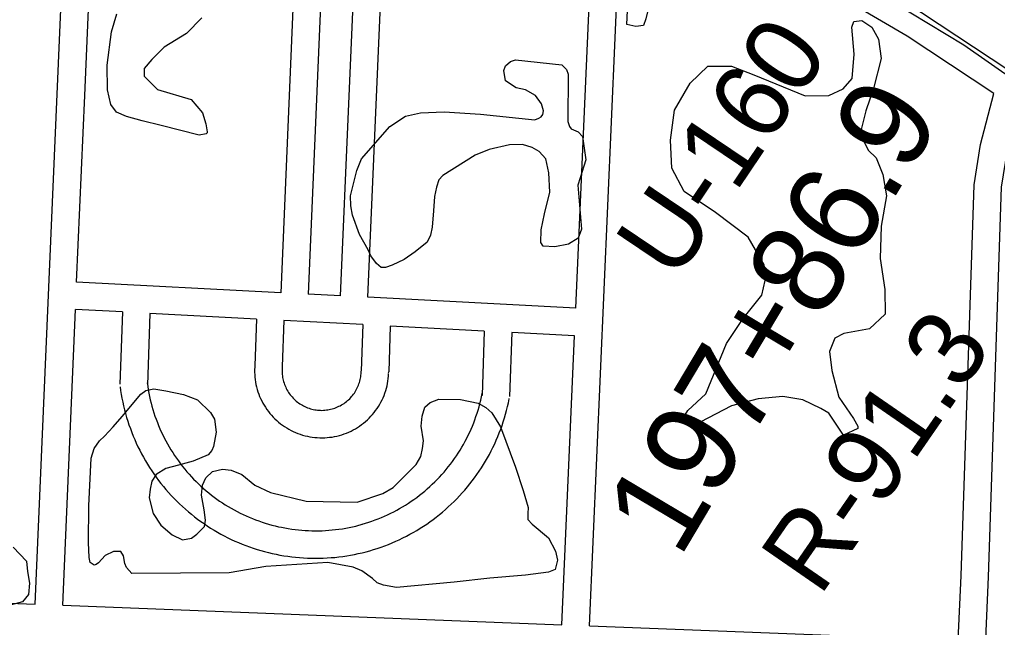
# Model space of a CAD drawing. Extents: x 3677843 to 3715951, y 511991 to 537744.
# Drawn here: x 3697951 to 3699018, y 526105 to 526768 of the extents above; entities that cross this region are included whole.
import ezdxf

# ---------------------------------------------------------------- set-up
doc = ezdxf.new("R2010")
doc.units = 0
for name, color, linetype in [('V-LEVE-TOET', 7, 'Continuous'), ('V-RIVR-RANG-IDEN', 7, 'Continuous'), ('V-ROAD-CNTR', 7, 'Continuous'), ('V-SITE-VEGE', 7, 'Continuous'), ('V-SURV-IDEN', 7, 'Continuous')]:
    doc.layers.add(name, color=color, linetype=linetype)

msp = doc.modelspace()

# ---------------------------------------------------------------- linework, layer by layer
at = {"layer": 'V-LEVE-TOET'}
msp.add_lwpolyline([(3698472.5, 527041.8), (3698487.7, 527034), (3698846.9, 526822.3), (3698981.8, 526740.5), (3699125.5, 526640.3), (3699372.9, 526462), (3699393.5, 526447.5), (3699416.9, 526424.1), (3699501.7, 526302.9), (3699517.6, 526282.6), (3699549.6, 526258), (3699823.3, 526106.6), (3700151.2, 525916.7)], dxfattribs=at)
at = {"layer": 'V-ROAD-CNTR'}
for points in [[(3700025.1, 525999.3), (3699637.8, 526223.1), (3699515, 526299.8), (3699487.6, 526318.9), (3699465, 526341), (3699441.2, 526369.2), (3699126, 526649.7), (3698935.5, 526775.5), (3698552.7, 526999.5), (3697848, 527411)], [(3697968.3, 526130.2), (3697992.3, 526686.6), (3698012.2, 527149.5), (3698025, 527272.9)], [(3698013.5, 526481.8), (3698022.3, 526685.3), (3698042.2, 527147.3), (3698053.4, 527256.3)], [(3698264.5, 527133), (3698236.3, 526470.1)], [(3698293.8, 527115.9), (3698266.3, 526468.5)], [(3698301.5, 526466.6), (3698328.6, 527095.6)], [(3698331.4, 526465.1), (3698357.9, 527078.5)], [(3698558.2, 526453.1), (3698579.9, 526948.9)], [(3698573.1, 526106.7), (3698609.2, 526931.7)], [(3699014.4, 526687.5), (3698919.7, 526750.1), (3698609.2, 526931.7)], [(3698975.6, 526091.1), (3698978.6, 526161.4), (3698992.9, 526588), (3699000, 526632), (3699014.4, 526687.5)], [(3698990.7, 525743.7), (3699008.6, 526160.2), (3699022.8, 526585.1), (3699029.4, 526625.8), (3699040.9, 526670)], [(3698236.3, 526470.1), (3698013.5, 526481.8)], [(3698301.5, 526466.6), (3698266.3, 526468.5)], [(3698558.2, 526453.1), (3698331.4, 526465.1)], [(3697998.3, 526129.1), (3698012.2, 526451.8)], [(3698063.5, 526449.1), (3698012.2, 526451.8)], [(3698063.5, 526449.1), (3698060.7, 526370.2)], [(3698093.5, 526447.6), (3698090.7, 526369.1)], [(3698209.7, 526441.4), (3698093.5, 526447.6)], [(3698209.7, 526441.4), (3698207.9, 526390.8)], [(3698239.7, 526439.9), (3698237.9, 526389.7)], [(3698325.9, 526435.3), (3698239.7, 526439.9)], [(3698325.9, 526435.3), (3698324.1, 526384.9)], [(3698355.8, 526433.7), (3698354.1, 526383.8)], [(3698458.4, 526428.3), (3698355.8, 526433.7)], [(3698458.4, 526428.3), (3698455.9, 526358)], [(3698488.4, 526426.8), (3698485.9, 526357)], [(3698556.9, 526423.1), (3698488.4, 526426.8)], [(3698543.1, 526107.9), (3698556.9, 526423.1)], [(3698208, 526391.3), (3698207.8, 526388.9), (3698207.7, 526386.2), (3698207.7, 526383.5), (3698207.8, 526380.7), (3698208, 526378), (3698208.3, 526375.3), (3698208.7, 526372.7), (3698209.2, 526370), (3698209.8, 526367.3), (3698210.6, 526364.7), (3698211.4, 526362.1), (3698212.3, 526359.6), (3698213.2, 526357), (3698214.3, 526354.6), (3698215.5, 526352.1), (3698216.8, 526349.7), (3698218.1, 526347.4), (3698219.6, 526345.1), (3698221.1, 526342.8), (3698222.7, 526340.6), (3698224.4, 526338.5), (3698226.1, 526336.4), (3698228, 526334.4), (3698229.9, 526332.5), (3698231.9, 526330.7), (3698233.9, 526328.9), (3698236, 526327.2), (3698238.2, 526325.6), (3698240.4, 526324), (3698242.7, 526322.6), (3698245.1, 526321.2), (3698247.5, 526319.9), (3698249.9, 526318.7), (3698252.4, 526317.6), (3698254.9, 526316.6), (3698257.5, 526315.7), (3698260, 526314.9), (3698262.7, 526314.1), (3698265.3, 526313.5), (3698268, 526313), (3698270.6, 526312.6), (3698273.3, 526312.2), (3698276, 526312), (3698278.8, 526311.9), (3698281.5, 526311.8), (3698284.2, 526311.9), (3698286.9, 526312.1), (3698289.6, 526312.4), (3698292.3, 526312.7), (3698295, 526313.2), (3698297.6, 526313.8), (3698300.2, 526314.4), (3698302.8, 526315.2), (3698305.4, 526316.1), (3698307.9, 526317), (3698310.5, 526318.1), (3698312.9, 526319.2), (3698315.3, 526320.5), (3698317.7, 526321.8), (3698320, 526323.2), (3698322.3, 526324.7), (3698324.5, 526326.3), (3698326.6, 526327.9), (3698328.7, 526329.6), (3698330.8, 526331.5), (3698332.7, 526333.3), (3698334.6, 526335.3), (3698336.4, 526337.3), (3698338.1, 526339.4), (3698339.8, 526341.6), (3698341.3, 526343.8), (3698342.8, 526346.1), (3698344.2, 526348.4), (3698345.5, 526350.8), (3698346.8, 526353.2), (3698347.9, 526355.6), (3698349, 526358.1), (3698349.9, 526360.7), (3698350.8, 526363.3), (3698351.5, 526365.9), (3698352.2, 526368.5), (3698352.7, 526371.1), (3698353.2, 526373.8), (3698353.6, 526376.5), (3698353.8, 526379.2), (3698354, 526381.6)], [(3698237.9, 526389.2), (3698237.7, 526387.3), (3698237.7, 526385.7), (3698237.7, 526384.1), (3698237.8, 526382.5), (3698237.9, 526380.9), (3698238.1, 526379.3), (3698238.3, 526377.7), (3698238.6, 526376.2), (3698239, 526374.6), (3698239.4, 526373.1), (3698239.9, 526371.5), (3698240.4, 526370), (3698241, 526368.5), (3698241.6, 526367.1), (3698242.3, 526365.6), (3698243, 526364.2), (3698243.8, 526362.8), (3698244.7, 526361.4), (3698245.6, 526360.1), (3698246.5, 526358.8), (3698247.5, 526357.6), (3698248.6, 526356.4), (3698249.7, 526355.2), (3698250.8, 526354), (3698252, 526353), (3698253.2, 526351.9), (3698254.4, 526350.9), (3698255.7, 526349.9), (3698257, 526349), (3698258.4, 526348.2), (3698259.8, 526347.4), (3698261.2, 526346.6), (3698262.6, 526345.9), (3698264.1, 526345.3), (3698265.5, 526344.7), (3698267.1, 526344.1), (3698268.6, 526343.6), (3698270.1, 526343.2), (3698271.7, 526342.8), (3698273.3, 526342.5), (3698274.8, 526342.3), (3698276.4, 526342.1), (3698278, 526341.9), (3698279.6, 526341.9), (3698281.2, 526341.8), (3698282.8, 526341.9), (3698284.4, 526342), (3698286, 526342.2), (3698287.6, 526342.4), (3698289.2, 526342.7), (3698290.7, 526343), (3698292.3, 526343.4), (3698293.8, 526343.8), (3698295.4, 526344.3), (3698296.8, 526344.9), (3698298.3, 526345.5), (3698299.8, 526346.2), (3698301.2, 526346.9), (3698302.6, 526347.7), (3698304, 526348.5), (3698305.3, 526349.4), (3698306.6, 526350.4), (3698307.9, 526351.3), (3698309.1, 526352.4), (3698310.3, 526353.4), (3698311.5, 526354.5), (3698312.6, 526355.7), (3698313.6, 526356.9), (3698314.7, 526358.1), (3698315.6, 526359.4), (3698316.6, 526360.7), (3698317.4, 526362), (3698318.3, 526363.4), (3698319, 526364.8), (3698319.8, 526366.2), (3698320.4, 526367.7), (3698321, 526369.2), (3698321.6, 526370.7), (3698322.1, 526372.2), (3698322.6, 526373.7), (3698323, 526375.3), (3698323.3, 526376.8), (3698323.6, 526378.4), (3698323.8, 526380), (3698323.9, 526381.6), (3698324, 526383.5)], [(3698324, 526383), (3698324.1, 526384.7)], [(3698354, 526382.2), (3698354.1, 526383.9)], [(3698060.9, 526367.6), (3698061.4, 526363.5), (3698062.1, 526359.2), (3698062.9, 526355), (3698063.8, 526350.8), (3698064.7, 526346.6), (3698065.7, 526342.4), (3698066.8, 526338.2), (3698068, 526334.1), (3698069.3, 526330), (3698070.6, 526325.9), (3698072.1, 526321.9), (3698073.6, 526317.8), (3698075.2, 526313.8), (3698076.9, 526309.9), (3698078.6, 526305.9), (3698080.4, 526302.1), (3698082.4, 526298.2), (3698084.3, 526294.4), (3698086.4, 526290.6), (3698088.5, 526286.9), (3698090.7, 526283.2), (3698093, 526279.5), (3698095.4, 526275.9), (3698097.8, 526272.4), (3698100.3, 526268.9), (3698102.9, 526265.4), (3698105.5, 526262), (3698108.2, 526258.7), (3698111, 526255.4), (3698113.8, 526252.2), (3698116.7, 526249), (3698119.7, 526245.9), (3698122.7, 526242.8), (3698125.8, 526239.8), (3698129, 526236.9), (3698132.2, 526234), (3698135.4, 526231.2), (3698138.7, 526228.4), (3698142.1, 526225.8), (3698145.5, 526223.2), (3698149, 526220.6), (3698152.5, 526218.2), (3698156.1, 526215.8), (3698159.7, 526213.4), (3698163.4, 526211.2), (3698167.1, 526209), (3698170.8, 526206.9), (3698174.6, 526204.9), (3698178.5, 526202.9), (3698182.3, 526201), (3698186.2, 526199.2), (3698190.2, 526197.5), (3698194.2, 526195.9), (3698198.2, 526194.3), (3698202.2, 526192.8), (3698206.3, 526191.4), (3698210.4, 526190.1), (3698214.5, 526188.9), (3698218.6, 526187.7), (3698222.8, 526186.7), (3698227, 526185.7), (3698231.2, 526184.8), (3698235.4, 526183.9), (3698239.7, 526183.2), (3698243.9, 526182.6), (3698248.2, 526182), (3698252.5, 526181.5), (3698256.7, 526181.1), (3698261, 526180.8), (3698265.3, 526180.6), (3698269.6, 526180.5), (3698273.9, 526180.4), (3698278.2, 526180.4), (3698282.5, 526180.6), (3698286.8, 526180.8), (3698291.1, 526181.1), (3698295.4, 526181.4), (3698299.7, 526181.9), (3698304, 526182.5), (3698308.2, 526183.1), (3698312.5, 526183.8), (3698316.7, 526184.6), (3698320.9, 526185.5), (3698325.1, 526186.5), (3698329.3, 526187.5), (3698333.3, 526188.6)], [(3698090.6, 526371.8), (3698091.1, 526368), (3698091.7, 526364.3), (3698092.4, 526360.7), (3698093.1, 526357), (3698093.9, 526353.4), (3698094.8, 526349.8), (3698095.7, 526346.2), (3698096.8, 526342.7), (3698097.9, 526339.1), (3698099, 526335.6), (3698100.3, 526332.1), (3698101.6, 526328.7), (3698102.9, 526325.2), (3698104.4, 526321.8), (3698105.9, 526318.4), (3698107.5, 526315.1), (3698109.1, 526311.8), (3698110.8, 526308.5), (3698112.6, 526305.2), (3698114.4, 526302), (3698116.3, 526298.9), (3698118.3, 526295.7), (3698120.3, 526292.6), (3698122.4, 526289.6), (3698124.6, 526286.6), (3698126.8, 526283.6), (3698129, 526280.7), (3698131.4, 526277.8), (3698133.8, 526274.9), (3698136.2, 526272.2), (3698138.7, 526269.4), (3698141.2, 526266.7), (3698143.8, 526264.1), (3698146.5, 526261.5), (3698149.2, 526259), (3698152, 526256.5), (3698154.8, 526254.1), (3698157.6, 526251.7), (3698160.5, 526249.4), (3698163.5, 526247.2), (3698166.5, 526245), (3698169.5, 526242.9), (3698172.6, 526240.8), (3698175.7, 526238.8), (3698178.8, 526236.9), (3698182, 526235), (3698185.3, 526233.2), (3698188.5, 526231.5), (3698191.8, 526229.8), (3698195.2, 526228.2), (3698198.5, 526226.6), (3698201.9, 526225.1), (3698205.3, 526223.7), (3698208.8, 526222.4), (3698212.3, 526221.1), (3698215.8, 526219.9), (3698219.3, 526218.8), (3698222.8, 526217.7), (3698226.4, 526216.7), (3698230, 526215.8), (3698233.6, 526214.9), (3698237.2, 526214.2), (3698240.8, 526213.5), (3698244.5, 526212.8), (3698248.2, 526212.3), (3698251.8, 526211.8), (3698255.5, 526211.4), (3698259.2, 526211), (3698262.9, 526210.8), (3698266.6, 526210.6), (3698270.3, 526210.5), (3698274, 526210.4), (3698277.7, 526210.4), (3698281.4, 526210.5), (3698285.1, 526210.7), (3698288.8, 526211), (3698292.5, 526211.3), (3698296.1, 526211.7), (3698299.8, 526212.2), (3698303.5, 526212.7), (3698307.1, 526213.3), (3698310.8, 526214), (3698314.4, 526214.8), (3698318, 526215.6), (3698321.6, 526216.6), (3698325.3, 526217.6)], [(3698325, 526217.5), (3698328.7, 526218.6), (3698332.2, 526219.7), (3698335.7, 526220.9), (3698339.2, 526222.2), (3698342.7, 526223.5), (3698346.1, 526224.9), (3698349.5, 526226.4), (3698352.9, 526227.9), (3698356.2, 526229.5), (3698359.5, 526231.2), (3698362.8, 526232.9), (3698366, 526234.7), (3698369.2, 526236.6), (3698372.4, 526238.5), (3698375.5, 526240.5), (3698378.6, 526242.6), (3698381.6, 526244.7), (3698384.6, 526246.9), (3698387.6, 526249.1), (3698390.5, 526251.4), (3698393.3, 526253.7), (3698396.1, 526256.1), (3698398.9, 526258.6), (3698401.6, 526261.1), (3698404.3, 526263.7), (3698406.9, 526266.3), (3698409.5, 526269), (3698412, 526271.7), (3698414.4, 526274.5), (3698416.8, 526277.3), (3698419.1, 526280.2), (3698421.4, 526283.1), (3698423.6, 526286.1), (3698425.8, 526289.1), (3698427.9, 526292.1), (3698429.9, 526295.2), (3698431.9, 526298.4), (3698433.8, 526301.5), (3698435.7, 526304.7), (3698437.5, 526308), (3698439.2, 526311.3), (3698440.8, 526314.6), (3698442.4, 526317.9), (3698444, 526321.3), (3698445.4, 526324.7), (3698446.8, 526328.1), (3698448.1, 526331.6), (3698449.3, 526335.1), (3698450.5, 526338.6), (3698451.6, 526342.1), (3698452.7, 526345.7), (3698453.6, 526349.3), (3698454.5, 526352.8), (3698455.3, 526356.5), (3698456.1, 526360.2), (3698456.1, 526360.4)], [(3698333.5, 526188.7), (3698337.5, 526189.9), (3698341.6, 526191.2), (3698345.7, 526192.6), (3698349.7, 526194.1), (3698353.8, 526195.6), (3698357.7, 526197.2), (3698361.7, 526199), (3698365.6, 526200.7), (3698369.5, 526202.6), (3698373.3, 526204.5), (3698377.1, 526206.6), (3698380.9, 526208.7), (3698384.6, 526210.8), (3698388.3, 526213.1), (3698391.9, 526215.4), (3698395.5, 526217.8), (3698399, 526220.2), (3698402.5, 526222.8), (3698405.9, 526225.4), (3698409.3, 526228), (3698412.6, 526230.7), (3698415.9, 526233.5), (3698419.1, 526236.4), (3698422.3, 526239.3), (3698425.3, 526242.3), (3698428.4, 526245.4), (3698431.4, 526248.5), (3698434.3, 526251.7), (3698437.1, 526254.9), (3698439.9, 526258.2), (3698442.6, 526261.5), (3698445.3, 526264.9), (3698447.8, 526268.3), (3698450.3, 526271.8), (3698452.8, 526275.4), (3698455.2, 526279), (3698457.4, 526282.6), (3698459.7, 526286.3), (3698461.8, 526290), (3698463.9, 526293.8), (3698465.9, 526297.6), (3698467.8, 526301.4), (3698469.7, 526305.3), (3698471.4, 526309.2), (3698473.1, 526313.2), (3698474.7, 526317.2), (3698476.3, 526321.2), (3698477.7, 526325.3), (3698479.1, 526329.3), (3698480.3, 526333.5), (3698481.6, 526337.6), (3698482.7, 526341.7), (3698483.7, 526345.9), (3698484.7, 526350.1), (3698485.5, 526354.3), (3698485.6, 526354.6)], [(3697694.1, 526140.9), (3697968.3, 526130.2)], [(3697998.3, 526129.1), (3698543.1, 526107.9)], [(3698573.1, 526106.7), (3698975.6, 526091.1)]]:
    msp.add_lwpolyline(points, dxfattribs=at)
at = {"layer": 'V-SITE-VEGE'}
for points in [[(3698613.8, 526762.8), (3698620.2, 526892.1), (3698623.8, 526904.3), (3698625, 526909.2), (3698629.9, 526910.5), (3698640.9, 526906.9), (3698791.5, 526810.4), (3698794, 526801.9), (3698789.3, 526786), (3698783.2, 526785.9), (3698650.8, 526878.9), (3698645.9, 526881.3), (3698644.7, 526881.3), (3698639.3, 526788.6), (3698634.5, 526769), (3698632.1, 526761.7), (3698623.6, 526760.4)], [(3698850.3, 526314.6), (3698834.3, 526338.9), (3698825.7, 526343.7), (3698806.1, 526353.3), (3698784.2, 526356.8), (3698757.3, 526354.2), (3698728.1, 526346.7), (3698685.6, 526324.4), (3698673.4, 526330.4), (3698680.6, 526341.5), (3698700, 526359.9), (3698722.8, 526414.9), (3698740.9, 526441.9), (3698761.4, 526467.6), (3698765, 526483.5), (3698763.6, 526500.6), (3698746.4, 526530.9), (3698710.8, 526557.5), (3698676.5, 526580.4), (3698662.9, 526606), (3698661.5, 526636.4), (3698666.1, 526669.4), (3698683, 526698.8), (3698702.4, 526717.2), (3698728, 526717.4), (3698752.4, 526707.8), (3698808.7, 526685), (3698834.3, 526685.2), (3698850.1, 526692.6), (3698859.8, 526703.7), (3698862, 526730.5), (3698859.4, 526759.8), (3698861.8, 526765.9), (3698870.3, 526767.2), (3698881.3, 526759.9), (3698888.7, 526746.6), (3698891.3, 526725.8), (3698883, 526692.9), (3698874.7, 526668.4), (3698868.7, 526644), (3698877.4, 526625.8), (3698886, 526617.3), (3698893.4, 526599), (3698897.2, 526575.9), (3698891.4, 526542.9), (3698890.4, 526507.6), (3698895.5, 526473.5), (3698895.7, 526446.6), (3698878.8, 526430.7), (3698850.7, 526425.6), (3698841, 526420.6), (3698835, 526406), (3698837.6, 526385.2), (3698845.1, 526356), (3698861.1, 526333), (3698866.1, 526324.5), (3698866.1, 526322)], [(3698370.9, 526506.4), (3698357.9, 526500.1), (3698350.5, 526497.6), (3698345.7, 526497.6), (3698340.6, 526501.9), (3698334.6, 526510.5), (3698331.8, 526516.8), (3698322.3, 526533.6), (3698314.7, 526554.8), (3698312.6, 526565), (3698312.5, 526575.7), (3698319.4, 526603.3), (3698324.4, 526616.3), (3698355.3, 526651.5), (3698372.5, 526662.7), (3698388.6, 526666.3), (3698414.6, 526667.3), (3698454.3, 526664.8), (3698513.4, 526658.9), (3698517.7, 526660.5), (3698520.5, 526662.1), (3698522.4, 526664.5), (3698522.8, 526668.4), (3698520.8, 526676.3), (3698514.4, 526685.3), (3698503.3, 526691.5), (3698493.1, 526693.8), (3698481.6, 526701.2), (3698479.6, 526712.6), (3698481.5, 526717.7), (3698487, 526722.5), (3698492.5, 526724.1), (3698542.9, 526718.9), (3698548, 526713.8), (3698550, 526708.4), (3698549.6, 526656.8), (3698551.2, 526651.3), (3698553.2, 526649), (3698560.7, 526645.5), (3698565.5, 526640.4), (3698569.2, 526615.2), (3698563, 526595.5), (3698560.3, 526587.6), (3698564.6, 526539.3), (3698560.7, 526529.8), (3698550.2, 526523), (3698535.2, 526520.2), (3698522.6, 526520.9), (3698520.2, 526524.8), (3698520.5, 526538.6), (3698524, 526556.3), (3698529.7, 526579.9), (3698528.8, 526600.8), (3698525.5, 526616.1), (3698518.4, 526624.3), (3698510.5, 526628.6), (3698500.2, 526631.7), (3698485.7, 526631.6), (3698463.7, 526626.3), (3698448.4, 526620.3), (3698413.1, 526598), (3698408.8, 526593.3), (3698406.1, 526585.4), (3698404.2, 526575.1), (3698402.8, 526559.4), (3698401.3, 526541.7), (3698399.8, 526533), (3698395.9, 526525.1), (3698383, 526514.8)], [(3698073.8, 526163.8), (3698067.8, 526170.2), (3698066, 526174.9), (3698064.8, 526183.1), (3698061.8, 526187.8), (3698053.6, 526187.8), (3698044.8, 526183.6), (3698037.2, 526175.3), (3698034.8, 526173.5), (3698032.5, 526172.9), (3698028.3, 526175.8), (3698027.1, 526181.1), (3698026.4, 526197.6), (3698026.7, 526237.7), (3698029.3, 526289.5), (3698032.8, 526300.1), (3698038.6, 526308.4), (3698043.9, 526313.8), (3698053.2, 526323.8), (3698063.2, 526335.1), (3698083.6, 526359.4), (3698088.9, 526363.6), (3698097.7, 526365.4), (3698110.7, 526363.1), (3698130.1, 526359.1), (3698145.5, 526353.3), (3698159.7, 526339.3), (3698163.9, 526332.3), (3698165.8, 526318.1), (3698162.9, 526302.2), (3698161.2, 526298.1), (3698157.1, 526293.3), (3698140.7, 526286.2), (3698124.8, 526281.9), (3698110.7, 526278.3), (3698100.1, 526271.7), (3698095.5, 526264.6), (3698093.8, 526255.8), (3698092.6, 526246.4), (3698096.9, 526229.3), (3698105.2, 526216.4), (3698117.7, 526205.9), (3698128.9, 526200.7), (3698138.9, 526202.5), (3698144.8, 526206.7), (3698152.9, 526215), (3698154.1, 526222.1), (3698152.8, 526233.2), (3698149.8, 526249.1), (3698150.9, 526260.3), (3698154.3, 526268), (3698161.9, 526275.1), (3698172.5, 526277.5), (3698182, 526276.4), (3698193.8, 526271.8), (3698208, 526260.1), (3698225.1, 526252), (3698264.1, 526242.9), (3698319.5, 526241.5), (3698347.7, 526251.1), (3698358.8, 526257.6), (3698384, 526282.6), (3698389.2, 526291.4), (3698390.9, 526300.3), (3698392, 526308.5), (3698389.6, 526324.4), (3698390.7, 526335.6), (3698393.6, 526345.1), (3698399.4, 526350.4), (3698408.8, 526354), (3698432.4, 526353.6), (3698451.8, 526349.6), (3698460.1, 526344.9), (3698466.6, 526339.1), (3698476.2, 526323.8), (3698492.4, 526279.8), (3698500.8, 526254.5), (3698506.2, 526235.7), (3698505.7, 526229.2), (3698505.7, 526222.7), (3698510.5, 526217.5), (3698528.3, 526202.9), (3698536, 526188.2), (3698538.4, 526178.2), (3698535.6, 526168.2), (3698528.5, 526165.2), (3698503.2, 526162), (3698464.4, 526158.8), (3698425.5, 526154.4), (3698362.5, 526148.7), (3698348.4, 526151), (3698341.3, 526153.8), (3698336.5, 526158.5), (3698324.7, 526166.7), (3698315.2, 526170.8), (3698287.5, 526175.9), (3698219.8, 526171.3), (3698179.8, 526164.5)]]:
    msp.add_lwpolyline(points, close=True, dxfattribs=at)
for points in [[(3698150.1, 526770.1), (3698133.2, 526752.9), (3698108.9, 526738.1), (3698095.6, 526724.6), (3698087.1, 526714.8), (3698087.1, 526706.3), (3698101.9, 526691.7), (3698138.5, 526681), (3698150.8, 526666.5), (3698154.6, 526654.3), (3698155.9, 526645.8), (3698155.9, 526644.5), (3698154.7, 526643.3), (3698147.3, 526642), (3698105.8, 526652.7), (3698085, 526657.5), (3698067.9, 526662.2), (3698056.9, 526667), (3698050.8, 526675.5), (3698047, 526691.3), (3698046.8, 526718.2), (3698051.4, 526754.8), (3698057.4, 526774.3)], [(3697944.3, 526192.6), (3697958.8, 526177.2), (3697959.9, 526166.1), (3697962.1, 526153.3), (3697961.1, 526141), (3697954.3, 526133), (3697941, 526129.2)]]:
    msp.add_lwpolyline(points, dxfattribs=at)

# ---------------------------------------------------------------- texts
at = {"layer": 'V-RIVR-RANG-IDEN'}
for s, rotation, p in [('U-160', 56.0353, (3698667, 526481.1)), ('R-91.3', 55.3523, (3698824.4, 526137.4))]:
    msp.add_text(s, height=83, rotation=rotation, dxfattribs=at).set_placement(p)
at = {"layer": 'V-SURV-IDEN'}
for s, rotation, p in [('197+86.9', 59.2504, (3698671.3, 526179.1)), ('203+08.4', 47.4688, (3698926.2, 525880.3))]:
    msp.add_text(s, height=100, rotation=rotation, dxfattribs=at).set_placement(p)

doc.saveas('drawing.dxf')
